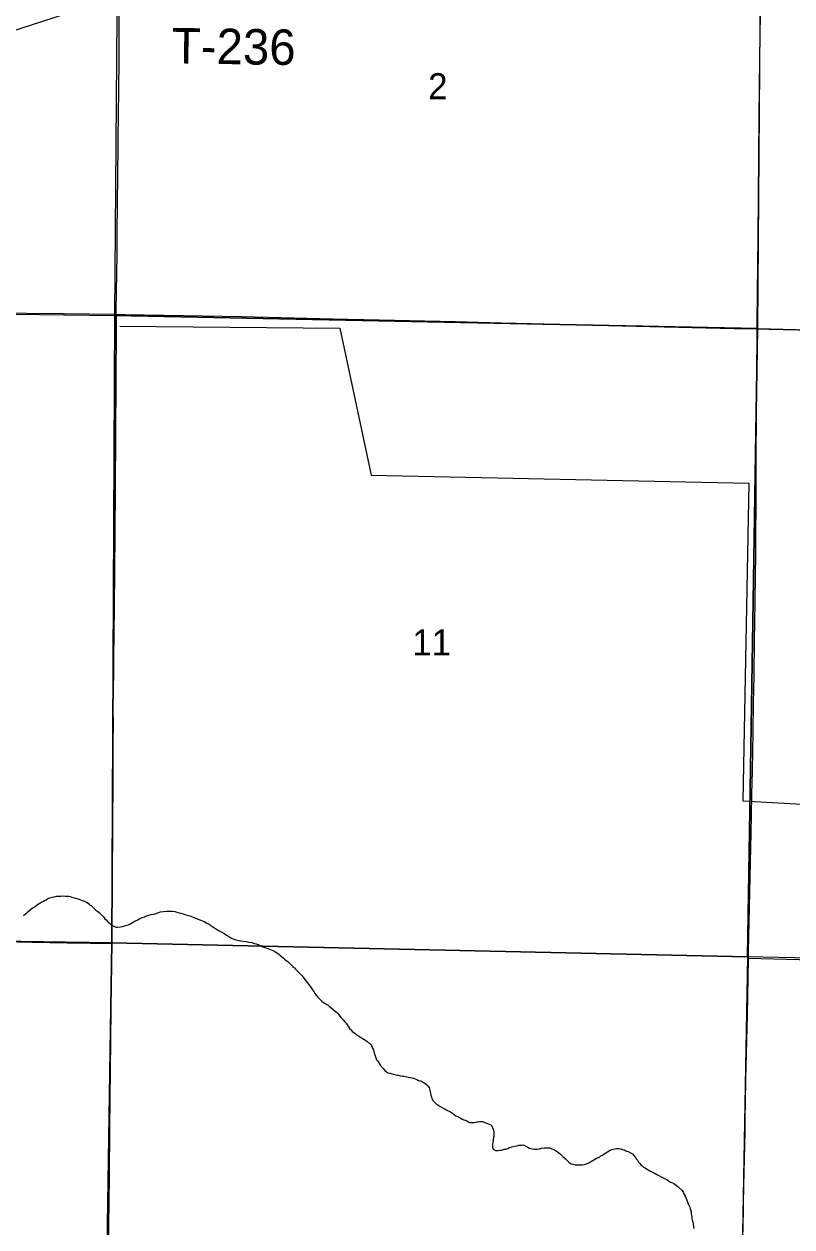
# Model space of a CAD drawing. Extents: x 2.4 to 73.1, y 4.5 to 25.6.
# Drawn here: x 32.427 to 33.042, y 20.377 to 21.341 of the extents above; entities that cross this region are included whole.
import ezdxf

# ---------------------------------------------------------------- set-up
doc = ezdxf.new("R2010")
doc.units = 0
for name, color, linetype in [('GM_X_County_Road', 7, 'Continuous'), ('GM_X_Minor_River', 7, 'Continuous'), ('GM_X_Rail_Line', 7, 'Continuous'), ('GM_X_Section', 7, 'Continuous'), ('GM_X_Section_Text', 7, 'Continuous'), ('GM_X_Township', 7, 'Continuous'), ('GM_X_Township_Road', 7, 'Continuous'), ('GM_X_Township_Road_Text', 7, 'Continuous')]:
    doc.layers.add(name, color=color, linetype=linetype)

msp = doc.modelspace()

# ---------------------------------------------------------------- linework, layer by layer
at = {"layer": 'GM_X_County_Road'}
for points in [[(33.01432, 21.09649), (33.01438, 21.10239), (33.01506, 21.16984), (33.01564, 21.23513), (33.01595, 21.26623), (33.01616, 21.28954), (33.01639, 21.31286), (33.01681, 21.3492)], [(31.99356, 21.11407), (32.0261, 21.1138), (32.12713, 21.11252), (32.17688, 21.11204), (32.21885, 21.11168), (32.26548, 21.11097), (32.28724, 21.11072), (32.33076, 21.11019), (32.35874, 21.10993), (32.39916, 21.10945), (32.45822, 21.10873), (32.50074, 21.10816)], [(32.50074, 21.10816), (32.50796, 21.10806), (32.60121, 21.10646), (32.67425, 21.10462), (32.72398, 21.10347), (32.77216, 21.10234), (32.80945, 21.10131), (32.83277, 21.10088), (32.89492, 21.09929), (32.99594, 21.09685), (33.01432, 21.09649)], [(33.00726, 20.59169), (33.00741, 20.59782), (33.00944, 20.69263), (33.00976, 20.70661), (33.01002, 20.72371), (33.01047, 20.74236), (33.01105, 20.77344), (33.01142, 20.79676), (33.01179, 20.81852), (33.01221, 20.84805), (33.0123, 20.86049), (33.01319, 20.91644), (33.01345, 20.97085), (33.01352, 20.99417), (33.01428, 21.09212), (33.01432, 21.09649)], [(33.01432, 21.09649), (33.02392, 21.0963), (33.10317, 21.09431), (33.21661, 21.09145), (33.27256, 21.09), (33.3658, 21.08788), (33.40465, 21.08693), (33.43729, 21.08604), (33.49633, 21.08445), (33.51687, 21.084)], [(33.00226, 20.34212), (33.00245, 20.35229), (33.00287, 20.37249), (33.00328, 20.39581), (33.00352, 20.40979), (33.00392, 20.43155), (33.00444, 20.4533), (33.00456, 20.46418), (33.0047, 20.4766), (33.00505, 20.49524), (33.00623, 20.54653), (33.00726, 20.59169)]]:
    msp.add_lwpolyline(points, dxfattribs=at)
at = {"layer": 'GM_X_Minor_River'}
for points in [[(32.50347, 21.09857), (32.67973, 21.09712), (32.70501, 20.97938), (33.00752, 20.97283), (33.0029, 20.7183), (33.06888, 20.71469)], [(32.42642, 20.62658), (32.42795, 20.62791), (32.4289, 20.62847), (32.43004, 20.62961), (32.43176, 20.63113), (32.43328, 20.63226), (32.4348, 20.63321), (32.43633, 20.63435), (32.43766, 20.63529), (32.43899, 20.63605), (32.44032, 20.637), (32.44185, 20.63775), (32.44318, 20.63851), (32.44451, 20.63908), (32.44565, 20.63983), (32.44717, 20.64059), (32.44927, 20.64115), (32.45098, 20.64153), (32.45269, 20.6419), (32.4544, 20.64209), (32.4563, 20.64209), (32.45801, 20.64227), (32.45992, 20.64207), (32.46144, 20.64207), (32.46258, 20.64188), (32.46372, 20.64168), (32.46505, 20.6413), (32.46695, 20.64072), (32.46828, 20.64034), (32.4698, 20.63977), (32.47094, 20.63957), (32.47341, 20.63861), (32.47455, 20.63823), (32.4755, 20.63766), (32.47683, 20.63709), (32.47816, 20.63632), (32.4793, 20.63518), (32.48063, 20.63441), (32.48177, 20.63346), (32.4831, 20.63212), (32.48443, 20.63079), (32.48594, 20.62984), (32.48708, 20.62888), (32.48803, 20.62793), (32.48917, 20.62679), (32.49069, 20.62526), (32.49164, 20.62393), (32.49259, 20.62297), (32.49354, 20.62183), (32.49468, 20.62088), (32.49582, 20.61973), (32.49695, 20.61878), (32.49809, 20.61821), (32.49923, 20.61763), (32.50037, 20.61725), (32.50171, 20.61725), (32.50399, 20.61743), (32.50551, 20.61761), (32.50684, 20.61799), (32.50817, 20.61837), (32.50931, 20.61874), (32.51046, 20.61912), (32.5116, 20.61969), (32.51293, 20.62045), (32.51426, 20.6212), (32.51578, 20.62215), (32.5175, 20.6229), (32.51959, 20.62404), (32.52092, 20.62461), (32.52206, 20.62498), (32.52321, 20.62555), (32.52416, 20.62593), (32.5253, 20.6263), (32.52682, 20.62668), (32.52853, 20.62725), (32.53043, 20.62762), (32.53177, 20.62781), (32.53614, 20.62932)], [(32.53614, 20.62932), (32.53842, 20.62969), (32.5409, 20.63006), (32.54337, 20.63006), (32.54546, 20.62986), (32.54755, 20.62966), (32.54926, 20.62928), (32.55097, 20.6287), (32.55249, 20.62832), (32.55439, 20.62793), (32.55648, 20.62717), (32.55971, 20.62621), (32.56237, 20.62506), (32.56541, 20.62372), (32.56846, 20.62276), (32.57111, 20.62161), (32.5732, 20.62047), (32.5751, 20.61951), (32.57643, 20.61856), (32.57795, 20.61741), (32.57947, 20.61665), (32.58099, 20.61569), (32.5827, 20.61436), (32.58517, 20.61302), (32.58707, 20.61206), (32.58916, 20.61073), (32.59087, 20.60958), (32.59239, 20.60863), (32.59353, 20.60805), (32.59486, 20.60748), (32.59638, 20.60691), (32.59885, 20.60652), (32.60056, 20.60613), (32.60246, 20.60594), (32.60474, 20.60574), (32.60702, 20.60516), (32.6093, 20.60478), (32.61121, 20.6042), (32.61292, 20.60382), (32.61425, 20.60324), (32.61558, 20.60286), (32.61672, 20.60229), (32.61805, 20.60152), (32.61976, 20.60095), (32.62109, 20.60037), (32.62223, 20.59999), (32.62356, 20.59961), (32.62736, 20.59788), (32.6285, 20.59712), (32.62983, 20.59636), (32.63097, 20.59559), (32.63286, 20.59388), (32.63457, 20.59235), (32.63552, 20.5914), (32.63666, 20.59082), (32.63837, 20.5893), (32.63989, 20.58796), (32.6416, 20.58625), (32.64236, 20.58511), (32.6435, 20.58453), (32.64445, 20.58358), (32.64596, 20.58186), (32.64691, 20.58091), (32.64786, 20.57996), (32.64881, 20.579), (32.64957, 20.57805), (32.65109, 20.57634), (32.65185, 20.57519), (32.65299, 20.57386), (32.65374, 20.57291), (32.65469, 20.57157), (32.65564, 20.57043), (32.6564, 20.56929), (32.65754, 20.56776), (32.65849, 20.56605), (32.65925, 20.5651), (32.65981, 20.56396), (32.66076, 20.56262), (32.6619, 20.56148), (32.66304, 20.56033), (32.66418, 20.55919), (32.66551, 20.55786), (32.66684, 20.5569), (32.66817, 20.55595), (32.66931, 20.55518), (32.67045, 20.55461), (32.67158, 20.55366), (32.67272, 20.55289), (32.67614, 20.54984), (32.67709, 20.54908), (32.67804, 20.54813), (32.67918, 20.54679), (32.67975, 20.54584), (32.6807, 20.5447), (32.68165, 20.54374), (32.6826, 20.54279), (32.68354, 20.54146), (32.68487, 20.54031), (32.68582, 20.53879), (32.68677, 20.53727), (32.68772, 20.53593)], [(32.68772, 20.53593), (32.68886, 20.53479), (32.6898, 20.53365), (32.69094, 20.53288), (32.69208, 20.53193), (32.69322, 20.53098), (32.69474, 20.53002), (32.69607, 20.52907), (32.69778, 20.52811), (32.69873, 20.52735), (32.69968, 20.52716), (32.70139, 20.52582), (32.70253, 20.52487), (32.70367, 20.5241), (32.705, 20.52277), (32.70557, 20.52163), (32.70613, 20.52029), (32.7067, 20.51877), (32.70708, 20.51763), (32.70746, 20.5163), (32.70784, 20.51497), (32.70803, 20.51402), (32.70859, 20.51249), (32.70935, 20.51097), (32.71011, 20.51002), (32.71087, 20.50888), (32.71163, 20.50754), (32.71239, 20.50621), (32.71447, 20.50392), (32.7158, 20.5024), (32.71694, 20.50163), (32.71827, 20.50049), (32.72017, 20.5001), (32.7215, 20.49953), (32.72283, 20.49934), (32.72473, 20.49876), (32.72663, 20.49856), (32.72834, 20.49818), (32.73005, 20.4978), (32.73139, 20.49779), (32.73253, 20.4976), (32.73348, 20.49722), (32.73462, 20.49702), (32.73633, 20.49683), (32.73747, 20.49644), (32.7388, 20.49606), (32.74013, 20.49568), (32.74146, 20.4951), (32.74298, 20.49434), (32.7445, 20.49395), (32.74564, 20.49357), (32.74659, 20.493), (32.74792, 20.49223), (32.74944, 20.4909), (32.75039, 20.48994), (32.75133, 20.48861), (32.75171, 20.48766), (32.7519, 20.48652), (32.75228, 20.48519), (32.75247, 20.48405), (32.75284, 20.48252), (32.75322, 20.481), (32.7536, 20.47986), (32.75455, 20.47796), (32.75588, 20.47662), (32.7574, 20.47529), (32.75835, 20.47471), (32.75949, 20.47395), (32.76309, 20.47185), (32.76423, 20.47128), (32.76518, 20.47089), (32.7667, 20.47013), (32.76766, 20.46975), (32.76879, 20.46898), (32.77012, 20.46803), (32.77145, 20.46707), (32.77278, 20.46612), (32.77449, 20.46535), (32.77563, 20.46478), (32.77677, 20.46421), (32.77791, 20.46344), (32.77924, 20.46287), (32.78038, 20.46249), (32.78171, 20.46191), (32.78285, 20.46115), (32.7838, 20.46077), (32.78475, 20.46057), (32.78608, 20.46076), (32.78741, 20.46076), (32.78855, 20.46094), (32.78951, 20.46113), (32.79046, 20.46113), (32.79179, 20.4615), (32.79388, 20.4615), (32.79597, 20.46073), (32.79825, 20.45997), (32.79996, 20.4592), (32.8011, 20.45882), (32.80167, 20.45767), (32.80243, 20.45577), (32.80299, 20.45444)], [(32.80299, 20.45444), (32.80337, 20.45311), (32.80318, 20.45197), (32.80318, 20.45083), (32.80318, 20.4495), (32.80298, 20.44855), (32.80279, 20.44684), (32.8026, 20.44589), (32.80241, 20.44456), (32.80222, 20.44342), (32.80221, 20.44227), (32.80221, 20.44056), (32.80259, 20.43942), (32.80449, 20.43828), (32.80658, 20.43827), (32.8081, 20.43846), (32.80943, 20.43845), (32.81057, 20.43864), (32.81152, 20.43921), (32.81305, 20.43939), (32.81438, 20.43977), (32.8159, 20.44053), (32.81761, 20.44128), (32.81971, 20.44166), (32.8218, 20.44203), (32.82332, 20.44241), (32.82484, 20.4424), (32.82579, 20.44259), (32.82674, 20.44278), (32.83054, 20.44086), (32.83187, 20.4401), (32.8332, 20.43972), (32.83415, 20.43952), (32.83548, 20.43933), (32.83681, 20.43933), (32.83833, 20.43932), (32.83986, 20.4397), (32.84157, 20.44007), (32.84347, 20.44045), (32.84613, 20.44044), (32.84803, 20.44025), (32.84974, 20.43967), (32.85126, 20.43909), (32.85259, 20.43833), (32.85392, 20.43738), (32.85525, 20.43642), (32.85658, 20.43528), (32.85753, 20.43452), (32.85848, 20.43356), (32.86057, 20.43147), (32.86152, 20.4307), (32.86247, 20.42975), (32.86342, 20.4288), (32.86437, 20.42822), (32.86532, 20.42765), (32.86646, 20.42727), (32.86741, 20.42707), (32.86836, 20.42688), (32.86969, 20.42669), (32.87083, 20.42668), (32.87216, 20.42687), (32.87425, 20.42686), (32.87558, 20.42705), (32.87672, 20.42724), (32.87805, 20.4278), (32.87977, 20.42856), (32.88072, 20.42913), (32.88205, 20.43007), (32.88338, 20.43083), (32.88548, 20.43197), (32.887, 20.43253), (32.88814, 20.4331), (32.88909, 20.43405), (32.89024, 20.43461), (32.89157, 20.43556), (32.89557, 20.43802), (32.89652, 20.43859), (32.89766, 20.43896), (32.8988, 20.43934), (32.90032, 20.43953), (32.90146, 20.43971), (32.90279, 20.43971), (32.90374, 20.43971), (32.90507, 20.43951), (32.90621, 20.43913), (32.90755, 20.43875), (32.9085, 20.43836), (32.90964, 20.43779), (32.91078, 20.43741), (32.91192, 20.43683), (32.91287, 20.43645), (32.91438, 20.4355), (32.91552, 20.43416), (32.91685, 20.43264), (32.91742, 20.43169), (32.91837, 20.43054), (32.91913, 20.42902), (32.92027, 20.42788), (32.92103, 20.42673), (32.92216, 20.42597), (32.92311, 20.42502)], [(32.92311, 20.42502), (32.92444, 20.42425), (32.92558, 20.42349), (32.92824, 20.42196), (32.92976, 20.4212), (32.93261, 20.41986), (32.93394, 20.41909), (32.93546, 20.41833), (32.93736, 20.41718), (32.93888, 20.41642), (32.94059, 20.41546), (32.94192, 20.41489), (32.94325, 20.41393), (32.94477, 20.41298), (32.94629, 20.41221), (32.94743, 20.41183), (32.94857, 20.41107), (32.94971, 20.41011), (32.95066, 20.40935), (32.95161, 20.40859), (32.95388, 20.40649), (32.95483, 20.40516), (32.95521, 20.40421), (32.95578, 20.40306), (32.95654, 20.40173), (32.9573, 20.39983), (32.95786, 20.3985), (32.95843, 20.39716), (32.959, 20.39564), (32.95957, 20.3945), (32.96033, 20.39279), (32.96051, 20.39183), (32.96089, 20.39088), (32.96127, 20.38917), (32.96146, 20.38746), (32.96165, 20.38632), (32.96183, 20.38537), (32.96202, 20.38385), (32.96221, 20.3827), (32.96278, 20.3808), (32.96297, 20.37985), (32.96296, 20.3789), (32.96315, 20.37795), (32.96334, 20.377), (32.96353, 20.37586)]]:
    msp.add_lwpolyline(points, dxfattribs=at)
at = {"layer": 'GM_X_Rail_Line'}
msp.add_lwpolyline([(29.49738, 20.38454), (29.78056, 20.47623), (30.02642, 20.55584), (30.5317, 20.7222), (31.06173, 20.89547), (31.60226, 21.07108), (31.99378, 21.19809), (32.24901, 21.28076), (33.02045, 21.53011), (33.27514, 21.61267)], dxfattribs=at)
at = {"layer": 'GM_X_Section'}
for points in [[(32.51749, 21.62129), (33.01863, 21.61775), (33.01442, 21.09688), (32.49959, 21.10721), (32.50347, 21.62138)], [(31.99381, 21.11381), (32.49959, 21.10721), (32.49712, 20.6047), (31.98628, 20.61197)], [(33.01442, 21.09688), (33.00662, 20.59336), (32.49712, 20.6047), (32.49959, 21.10721)], [(33.01442, 21.09688), (33.51667, 21.08361), (33.50713, 20.5826), (33.00662, 20.59336)], [(31.98628, 20.61197), (32.49712, 20.6047), (32.48953, 20.10156), (31.97801, 20.11054)], [(33.00662, 20.59336), (32.99736, 20.09215), (32.48953, 20.10156), (32.49712, 20.6047)]]:
    msp.add_lwpolyline(points, close=True, dxfattribs=at)
at = {"layer": 'GM_X_Township'}
msp.add_lwpolyline([(33.50804, 20.57891), (33.00715, 20.59196), (33.00611, 20.54681), (33.00493, 20.49552), (33.00459, 20.47687), (33.00444, 20.46445), (33.00432, 20.45358), (33.0038, 20.43182), (33.00341, 20.41006), (33.00316, 20.39608), (33.00275, 20.37277)], dxfattribs=at)
at = {"layer": 'GM_X_Township_Road'}
msp.add_line((32.49703, 20.60428), (32.49723, 20.62383), dxfattribs=at)
for points in [[(32.50074, 21.10816), (32.50069, 21.11094), (32.50136, 21.15601), (32.50145, 21.17311), (32.50189, 21.21973), (32.50222, 21.24304), (32.50216, 21.24926), (32.50236, 21.2679), (32.50276, 21.28811), (32.50295, 21.31142), (32.50305, 21.33784), (32.50305, 21.35248), (32.50307, 21.35327), (32.5031, 21.35415), (32.50318, 21.35529), (32.50326, 21.3562), (32.50352, 21.35695), (32.50393, 21.35756)], [(32.49723, 20.62383), (32.49729, 20.63035), (32.49757, 20.6521), (32.49755, 20.66143), (32.49787, 20.69251), (32.49809, 20.74224), (32.49823, 20.76555), (32.49843, 20.77954), (32.49821, 20.79246), (32.49872, 20.82188), (32.49875, 20.83276), (32.49918, 20.87316), (32.49974, 20.93222), (32.50009, 20.96952), (32.50083, 21.09696), (32.50082, 21.10473), (32.50074, 21.10816)], [(31.98723, 20.61139), (31.98889, 20.61136), (32.01065, 20.61123), (32.03552, 20.61101), (32.06661, 20.61058), (32.08993, 20.61029), (32.15677, 20.60953), (32.17697, 20.60916), (32.2034, 20.6089), (32.2578, 20.60815), (32.3293, 20.60694), (32.35416, 20.60635), (32.3837, 20.6061), (32.41012, 20.60558), (32.43343, 20.60523), (32.46141, 20.60471), (32.48006, 20.60432), (32.49405, 20.60428), (32.49703, 20.60428)], [(32.4943, 20.35285), (32.49438, 20.35839), (32.4952, 20.41744), (32.49559, 20.45629), (32.49628, 20.52622), (32.49678, 20.57751), (32.49703, 20.60393), (32.49703, 20.60428)]]:
    msp.add_lwpolyline(points, dxfattribs=at)

# ---------------------------------------------------------------- texts
at = {"layer": 'GM_X_Section_Text'}
for s, height, p in [('2', 0.02093, (32.75056, 21.28038)), ('11', 0.020928, (32.73785, 20.83481))]:
    msp.add_text(s, height=height, rotation=0.00001, dxfattribs=at).set_placement(p)
at = {"layer": 'GM_X_Township_Road_Text'}
msp.add_text('T-236', height=0.028409, rotation=359.17842, dxfattribs=at).set_placement((32.54503, 21.30923))

doc.saveas('drawing.dxf')
